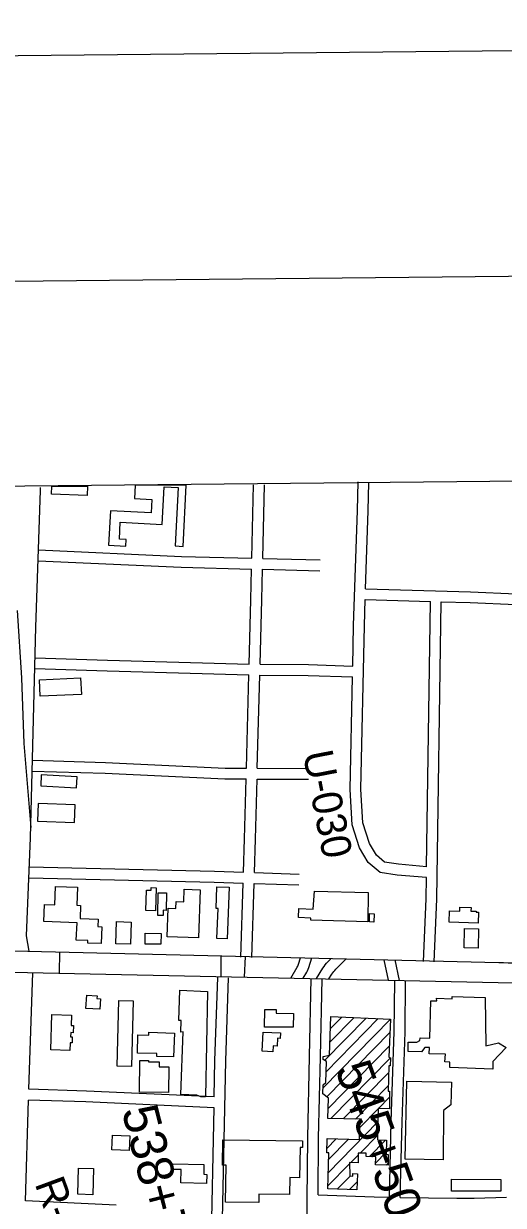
# Model space of a CAD drawing. Extents: x 3625074 to 3663148, y 511451 to 537151.
# Drawn here: x 3653425 to 3654754, y 533290 to 536567 of the extents above; entities that cross this region are included whole.
import ezdxf

# ---------------------------------------------------------------- set-up
doc = ezdxf.new("R2010")
doc.units = 0
for name, color, linetype in [('G-ANNO-NPLT', 7, 'Continuous'), ('V-ANNO-SYMB', 7, 'Continuous'), ('V-BLDG-OTLN', 7, 'Continuous'), ('V-GRID-FRAM', 7, 'Continuous'), ('V-RIVR-RANG-IDEN', 7, 'Continuous'), ('V-ROAD-CNTR', 7, 'Continuous'), ('V-SURV-IDEN', 7, 'Continuous')]:
    doc.layers.add(name, color=color, linetype=linetype)

msp = doc.modelspace()

# ---------------------------------------------------------------- linework, layer by layer
at = {"layer": 'G-ANNO-NPLT'}
msp.add_lwpolyline([(3625900.3, 512034), (3662565.2, 512401.9), (3662322.6, 536567.4), (3625657.8, 536199.4)], close=True, dxfattribs=at)
at = {"layer": 'V-ANNO-SYMB'}
msp.add_lwpolyline([(3628644.1, 512686.6), (3661725.6, 513018.6), (3661495.6, 535934), (3628414.1, 535602), (3628644.1, 512686.6)], dxfattribs=at)
at = {"layer": 'V-BLDG-OTLN'}
for p, q in [((3653503.1, 535284.3), (3653601.4, 535285.1)), ((3653875.6, 535287.4), (3653733.5, 535286.2)), ((3654254.6, 533616.4), (3654441.4, 533807.1)), ((3654258.9, 533692.2), (3654374, 533809.7)), ((3654262.8, 533660.6), (3654407.7, 533808.4)), ((3654273.4, 533742.8), (3654340.4, 533811.1)), ((3654274.6, 533779.7), (3654306.7, 533812.4)), ((3654265, 533591.3), (3654439.8, 533769.7)), ((3654268.6, 533559.3), (3654438.1, 533732.2)), ((3654276.2, 533531.4), (3654441.1, 533699.6)), ((3654310.3, 533530.4), (3654436.5, 533659.1)), ((3654344.4, 533529.4), (3654435.1, 533622)), ((3654407.9, 533558.6), (3654438.9, 533590.2)), ((3654356.9, 533506.6), (3654407.3, 533558)), ((3654268.8, 533380.9), (3654406.7, 533521.7)), ((3654265, 533448.5), (3654291, 533475)), ((3654269.8, 533417.7), (3654325.1, 533474)), ((3654357.1, 533435.3), (3654406.1, 533485.3)), ((3654382.9, 533425.9), (3654427.3, 533471.2)), ((3654331, 533408.7), (3654351.9, 533430)), ((3654399.7, 533407.3), (3654429.3, 533437.5)), ((3654267.8, 533344.2), (3654328.2, 533405.9)), ((3654429.7, 533402.2), (3654434.7, 533407.3)), ((3654294, 533335.2), (3654330.4, 533372.3)), ((3654328.1, 533334.3), (3654348.7, 533355.3))]:
    msp.add_line(p, q, dxfattribs=at)
for points in [[(3653601.4, 535285.1), (3653600.6, 535259.1), (3653502.3, 535262.4), (3653503.1, 535284.3)], [(3653733.5, 535286.2), (3653731.5, 535250.5), (3653780, 535247.8), (3653777.9, 535210.4), (3653665.1, 535216.6), (3653659.9, 535121.4), (3653707.7, 535118.8), (3653708.7, 535136.9), (3653690, 535138), (3653692.6, 535184.9), (3653808.3, 535178.6)], [(3653808.3, 535178.6), (3653814, 535283.2), (3653853.2, 535281.1), (3653844.4, 535119), (3653866.4, 535117.8), (3653875.6, 535287.4)]]:
    msp.add_lwpolyline(points, dxfattribs=at)
for points in [[(3653584.6, 534707.5), (3653470.2, 534702.6), (3653468.2, 534747.9), (3653582.7, 534752.9)], [(3653572.8, 534478.7), (3653473.6, 534484.4), (3653471.9, 534453.7), (3653571, 534447.9)], [(3653567.6, 534401.3), (3653464.7, 534404.8), (3653463.1, 534355.6), (3653566, 534352.2)], [(3653512.9, 534174.9), (3653573.9, 534172.4), (3653571.9, 534122.7), (3653582.7, 534122.3), (3653581.1, 534086.1), (3653631.4, 534084), (3653630.5, 534063.5), (3653641.3, 534063), (3653639.3, 534016.3), (3653602.5, 534017.8), (3653602.8, 534024.8), (3653570.7, 534026.1), (3653572.7, 534073.5), (3653480.3, 534077.4), (3653482.3, 534124.7), (3653510.8, 534123.5)], [(3653792.2, 534171), (3653790.2, 534107.4), (3653763.7, 534108.2), (3653765.4, 534164.7), (3653778.2, 534164.3), (3653778.4, 534171.5)], [(3653820.6, 534157.5), (3653819.4, 534108.5), (3653811.6, 534108.6), (3653811.2, 534094), (3653796.7, 534094.3), (3653797.8, 534157.4)], [(3653914.1, 534165.3), (3653909.6, 534032), (3653822.1, 534035), (3653824.8, 534114.3), (3653846.6, 534113.6), (3653847.2, 534132.6), (3653868.7, 534131.9), (3653869.9, 534166.8)], [(3653994.5, 534172.5), (3653988.5, 534029.3), (3653960, 534030.5), (3653963.4, 534113.7), (3653958, 534113.9), (3653960.5, 534173.9)], [(3654378.4, 534076.9), (3654220.6, 534081.6), (3654220.6, 534086.9), (3654186.1, 534088.6), (3654187.7, 534113.7), (3654227.5, 534111.3), (3654230.5, 534161.7), (3654379.7, 534157.7)], [(3654684.3, 534073.3), (3654604, 534075.3), (3654604.9, 534107.2), (3654633.5, 534106.4), (3654633.8, 534116.9), (3654664.7, 534116.1), (3654664.5, 534106.6), (3654679.1, 534106.3), (3654679.1, 534103.8), (3654685.1, 534103.7)], [(3654396.4, 534099.2), (3654395.5, 534076), (3654382.9, 534076.5), (3654383.7, 534099.7)], [(3653722.7, 534075.8), (3653720.8, 534014.8), (3653680.4, 534016), (3653682.3, 534077.1)], [(3654645.2, 534004.6), (3654646.3, 534057.7), (3654685.5, 534056.9), (3654684.3, 534003.8)], [(3653805.1, 534014.7), (3653761.3, 534015.1), (3653761.6, 534044.9), (3653805.4, 534044.5)], [(3653934.4, 533883.7), (3653929.1, 533591), (3653915.8, 533591.2), (3653904.9, 533595.7), (3653860.3, 533598), (3653866.4, 533771.4), (3653860, 533770.9), (3653860.9, 533802.7), (3653855.2, 533802.8), (3653857.3, 533887)], [(3653597.4, 533836.4), (3653599.7, 533873.6), (3653628.1, 533871.8), (3653627.7, 533864.2), (3653638, 533863.5), (3653636.2, 533834)], [(3653728.1, 533857.5), (3653723.9, 533675.8), (3653684.3, 533676.7), (3653688.6, 533858.4)], [(3654703.5, 533866.5), (3654705.5, 533732.6), (3654740.7, 533741.2), (3654762.2, 533728.2), (3654725.5, 533689.7), (3654725.3, 533668), (3654605.5, 533672.3), (3654605.6, 533687.6), (3654592.2, 533688.3), (3654593.7, 533709.4), (3654549, 533710.4), (3654549.2, 533728.3), (3654537.1, 533728.4), (3654527.4, 533716.3), (3654490.4, 533716.7), (3654490.7, 533742.8), (3654514.3, 533742.6), (3654523.2, 533747.6), (3654523.3, 533754.6), (3654550.7, 533753.8), (3654552.9, 533857.7), (3654569.5, 533857.6), (3654568.9, 533865.2), (3654612.3, 533862.9), (3654612.5, 533869.2)], [(3654172.1, 533784.2), (3654092.5, 533785), (3654092.9, 533833.4), (3654124.7, 533833.1), (3654124.6, 533823.2), (3654172.4, 533822.7)], [(3653499.8, 533721.8), (3653502.6, 533819.4), (3653557.4, 533817.8), (3653556.6, 533788.9), (3653562.9, 533788.8), (3653562.4, 533769.1), (3653555.1, 533769.3), (3653554.7, 533757.7), (3653559.4, 533757.5), (3653559, 533741.1), (3653553.5, 533741.2), (3653552.9, 533720.3)], [(3654267.5, 533336), (3654270.4, 533436.1), (3654264.7, 533436.3), (3654265.8, 533475.7), (3654356, 533473.2), (3654357.6, 533529.1), (3654267.8, 533531.6), (3654269.4, 533587.9), (3654254, 533599.6), (3654254.9, 533624.4), (3654261.9, 533630.7), (3654263.7, 533689.4), (3654254.9, 533694.6), (3654254.9, 533702.9), (3654272.2, 533706.5), (3654275.7, 533813.7), (3654441.5, 533807.1), (3654436.7, 533701.2), (3654441.2, 533699.9), (3654440.3, 533676.9), (3654437.1, 533677), (3654434.6, 533607.5), (3654439, 533607.4), (3654438.6, 533558.3), (3654407.3, 533558.6), (3654405.9, 533472.5), (3654430.1, 533471), (3654429.1, 533432.1), (3654434.9, 533431.4), (3654434.6, 533402.1), (3654399.5, 533403), (3654400.4, 533425.4), (3654373.6, 533426.2), (3654373.7, 533435.2), (3654352, 533435.4), (3654351.7, 533407.9), (3654328.2, 533408.8), (3654329.1, 533372.4), (3654337.4, 533371.7), (3654337.4, 533378.7), (3654349.6, 533378), (3654347.8, 533333.7)], [(3653842.8, 533767.9), (3653840.3, 533702.2), (3653793.8, 533703.2), (3653794, 533711.5), (3653740.2, 533712.7), (3653741.3, 533762.9), (3653771.3, 533762.3), (3653771.5, 533770.6)], [(3654085.9, 533718), (3654088.4, 533771.1), (3654136.8, 533768.8), (3654136.1, 533753.5), (3654128.7, 533753.8), (3654127.7, 533732.1), (3654116.6, 533732.6), (3654115.8, 533716.6)], [(3653826, 533603.4), (3653745.7, 533604.2), (3653746.5, 533692.2), (3653770.5, 533692), (3653770.5, 533688.8), (3653800, 533688.5), (3653799.9, 533674.5), (3653826.7, 533674.2)], [(3654482, 533418.9), (3654486.5, 533634.4), (3654610.2, 533631.8), (3654608.9, 533569), (3654588.4, 533553.8), (3654587.2, 533416.7)], [(3653670.6, 533485.3), (3653719, 533483.5), (3653717.5, 533442.5), (3653669.1, 533444.3)], [(3653984, 533299.7), (3653985.6, 533401.7), (3653975.4, 533401.9), (3653976.4, 533472.4), (3654198, 533469), (3654197.7, 533450.8), (3654190.8, 533450.9), (3654189.5, 533367.2), (3654162.8, 533367.6), (3654162, 533320.4), (3654076.7, 533321.7), (3654076.4, 533298.3)], [(3653838.2, 533405.9), (3653924.4, 533403.8), (3653923.7, 533376.6), (3653932.5, 533376.4), (3653931.8, 533350.7), (3653860.2, 533352.5), (3653861.2, 533389.8), (3653837.8, 533390.3)], [(3653618, 533392.9), (3653616, 533320), (3653574.8, 533321.1), (3653576.8, 533394)], [(3654747.2, 533329.6), (3654610.7, 533330.2), (3654610.9, 533362.7), (3654747.4, 533362.1)]]:
    msp.add_lwpolyline(points, close=True, dxfattribs=at)
at = {"layer": 'V-GRID-FRAM'}
msp.add_lwpolyline([(3629129.4, 535042.1), (3660791.6, 535359.9), (3660982, 517178), (3629304, 516860), (3629129.4, 535042.1)], dxfattribs=at)
at = {"layer": 'V-ROAD-CNTR'}
for p, q in [((3653524.5, 533993.4), (3653523.3, 533934.4)), ((3653971, 533982.6), (3653971.2, 533924.8)), ((3654039.1, 533980.9), (3654036, 533923.5)), ((3654422.8, 533971.5), (3654435, 533914.9)), ((3654453.7, 533970.8), (3654465.8, 533914.2))]:
    msp.add_line(p, q, dxfattribs=at)
for points in [[(3654336.7, 534785.5), (3654339.1, 534898), (3654349.9, 535217.2), (3654351.5, 535296.5)], [(3653440.2, 533995.5), (3653432.3, 534038.2), (3653443.8, 534309.5), (3653458.7, 534893.4), (3653471.5, 535273)], [(3653471.5, 535273), (3653471.6, 535280.8)], [(3654057.3, 535085), (3654062.1, 535288.2)], [(3654087.3, 535084.2), (3654092.1, 535288.3)], [(3654372.6, 535000.3), (3654379.9, 535216.4), (3654381.5, 535294.5)], [(3653466.1, 535107.9), (3653862, 535090), (3654057.3, 535085)], [(3653464.7, 535077.9), (3653861, 535060.1), (3654056.6, 535055)], [(3654087.3, 535084.2), (3654246.7, 535080.1)], [(3654049.9, 534791.5), (3654054.5, 534970), (3654056.6, 535055)], [(3654079.9, 534791), (3654084.5, 534969.2), (3654086.5, 535054.2)], [(3654086.5, 535054.2), (3654245.9, 535050.1)], [(3654541.2, 534229.6), (3654463.8, 534236.3), (3654425.3, 534242.1), (3654402.9, 534261.1), (3654383.2, 534294.2), (3654364.9, 534350.8), (3654359.3, 534444.2), (3654369.1, 534897.2), (3654371.6, 534970.3)], [(3654371.6, 534970.3), (3654552.2, 534965.1)], [(3654372.6, 535000.3), (3654663.2, 534991.9), (3654789.5, 534986.3)], [(3653406.9, 534940.2), (3653418.5, 534753.2), (3653425.4, 534571.2), (3653444.6, 534338.5)], [(3654541.2, 534229.6), (3654552.2, 534965.1)], [(3654562.7, 533965.8), (3654569.9, 534139.2), (3654582.2, 534964.2)], [(3654582.2, 534964.2), (3654662.1, 534961.9), (3654789, 534956.3)], [(3653456.6, 534808.8), (3653657.1, 534802.3), (3653920.4, 534795.2), (3654049.9, 534791.5)], [(3653455.6, 534778.9), (3653656.2, 534772.3), (3653919.6, 534765.2), (3654049.1, 534761.5)], [(3654079.9, 534791), (3654213.9, 534789.8), (3654336.7, 534785.5)], [(3654042.3, 534502.8), (3654049.1, 534761.5)], [(3654072.3, 534502.7), (3654079.1, 534761)], [(3654079.1, 534761), (3654213.3, 534759.8), (3654336.1, 534755.6)], [(3654540.8, 534199.5), (3654460.3, 534206.5), (3654412.4, 534213.7), (3654379.7, 534241.4), (3654355.6, 534281.8), (3654335.2, 534345.2), (3654329.3, 534443.7), (3654336.1, 534755.6)], [(3653449.3, 534524.5), (3653652, 534518.9), (3653983, 534503), (3654042.3, 534502.8)], [(3653448.5, 534494.5), (3653650.9, 534488.9), (3653982.3, 534473), (3654041.5, 534472.8)], [(3654072.3, 534502.7), (3654213.9, 534502.2)], [(3654034.3, 534214.1), (3654037.2, 534306.7), (3654041.5, 534472.8)], [(3654064.3, 534213.1), (3654067.1, 534305.8), (3654071.5, 534472.7)], [(3654071.5, 534472.7), (3654213.8, 534472.2)], [(3653440.1, 534229.1), (3653953.6, 534216.8), (3654034.3, 534214.1)], [(3653439.4, 534199.1), (3653952.7, 534186.8), (3654033.3, 534184.1)], [(3654027, 533978.3), (3654033.3, 534184.1)], [(3654056.9, 533977.4), (3654063.3, 534183.1)], [(3654063.3, 534183.1), (3654187.7, 534179)], [(3654064.3, 534213.1), (3654188.7, 534209)], [(3654532.8, 533967.1), (3654539.9, 534140.1), (3654540.8, 534199.5)], [(3653397.8, 533996.5), (3654742.1, 533963.8)], [(3654165.3, 533920.7), (3654182.9, 533951.2), (3654184.3, 533954), (3654185.5, 533956.8), (3654186.6, 533959.6), (3654192.1, 533977.2)], [(3654199.5, 533920), (3654209.3, 533936.9), (3654211.4, 533941.1), (3654213.3, 533945.5), (3654214.9, 533949.9), (3654223.3, 533976.4)], [(3654236.1, 533919.2), (3654254.2, 533948), (3654257.4, 533952.7), (3654260.8, 533957.2), (3654264.4, 533961.6), (3654276.6, 533975.1)], [(3654271, 533918.4), (3654279.3, 533931.5), (3654281.7, 533935.1), (3654284.4, 533938.6), (3654287.2, 533942), (3654290.1, 533945.3), (3654318.3, 533974.1)], [(3653392.1, 533937.2), (3654826.5, 533906.5)], [(3653439.5, 533612.2), (3653449.7, 533934.8)], [(3653952.9, 533590.9), (3653955, 533692.1), (3653962.9, 533922.2)], [(3653962.7, 532826.6), (3653974.1, 533164), (3653985, 533691.3), (3653992.9, 533921.2)], [(3654208.2, 532914), (3654206.6, 532959.6), (3654206.4, 533003.5), (3654210.2, 533204.5), (3654210.8, 533305.7), (3654212, 533477.2), (3654217.3, 533703.2), (3654222, 533919.5)], [(3654240.9, 533320), (3654242, 533476.7), (3654247.3, 533702.5), (3654252, 533918.8)], [(3654438.5, 533313), (3654443.6, 533522.9), (3654451.9, 533771.8), (3654453.2, 533914.3)], [(3654468.5, 533312.6), (3654473.6, 533522), (3654481.9, 533771.2), (3654483.2, 533914.1)], [(3653952.9, 533590.9), (3653598.6, 533607.1), (3653439.5, 533612.2)], [(3653429.7, 533302.5), (3653438.5, 533582.2)], [(3653952.3, 533560.9), (3653597.4, 533577.1), (3653438.5, 533582.2)], [(3653932.7, 532827.6), (3653944.1, 533164.9), (3653952.3, 533560.9)], [(3653681, 533290.8), (3653429.7, 533302.5)], [(3654240.9, 533320), (3654395.9, 533313.7), (3654438.5, 533313)], [(3654468.5, 533312.6), (3654625.7, 533310.2), (3654673.5, 533310.4), (3654763, 533313.1)]]:
    msp.add_lwpolyline(points, dxfattribs=at)
msp.add_arc((3654787.1, 535512.2), 1549.1, 268.3368, 275.9725, dxfattribs=at)

# ---------------------------------------------------------------- texts
at = {"layer": 'V-RIVR-RANG-IDEN'}
for s, rotation, p in [('U-030', 280.9483, (3654198.2, 534544.2)), ('R-104.9', 290.2315, (3653454.6, 533350.7))]:
    msp.add_text(s, height=83, rotation=rotation, dxfattribs=at).set_placement(p)
at = {"layer": 'V-SURV-IDEN'}
for s, rotation, p in [('545+50.6', 289.8612, (3654286.9, 533669.8)), ('538+71.0', 284.3525, (3653695.8, 533554.3))]:
    msp.add_text(s, height=100, rotation=rotation, dxfattribs=at).set_placement(p)

doc.saveas('drawing.dxf')
